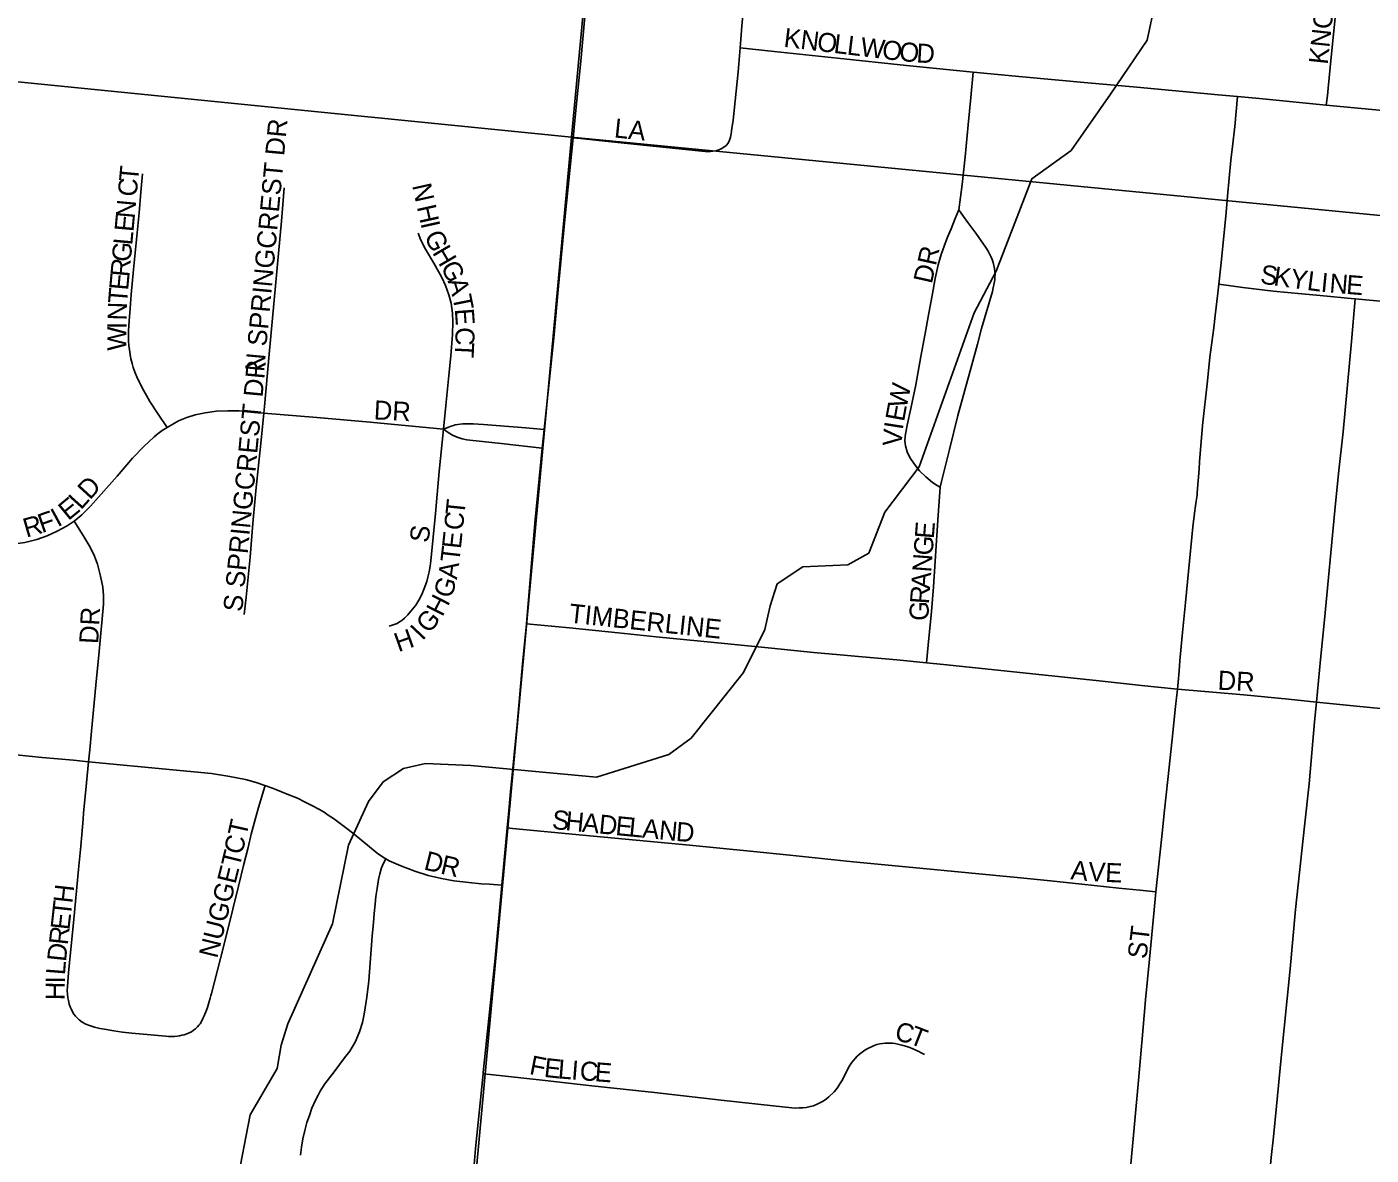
# Model space of a CAD drawing. Extents: x 1410790 to 1770854, y 448063 to 770588.
# Drawn here: x 1522235 to 1525761, y 638485 to 641443 of the extents above; entities that cross this region are included whole.
import ezdxf

# ---------------------------------------------------------------- set-up
doc = ezdxf.new("R2010")
doc.units = 0
for name, color, linetype in [('GM_X_City_Street', 7, 'Continuous'), ('GM_X_City_Street_Text', 7, 'Continuous'), ('GM_X_Minor_River', 7, 'Continuous'), ('GM_X_Section', 7, 'Continuous')]:
    doc.layers.add(name, color=color, linetype=linetype)

msp = doc.modelspace()

# ---------------------------------------------------------------- linework, layer by layer
at = {"layer": 'GM_X_City_Street'}
for points in [[(1523667.8, 641152), (1523676.7, 641241.9), (1523687.8, 641352.7), (1523699.1, 641470.1), (1523702.2, 641502.8), (1523707.1, 641558.2), (1523712.9, 641626.8), (1523719.2, 641692.1), (1523729.5, 641799.8), (1523741, 641914), (1523749.9, 642002.1), (1523761.8, 642119.5), (1523775.6, 642272.9), (1523787.8, 642403.5), (1523810.6, 642635.3), (1523824.1, 642772.3), (1523838.4, 642929), (1523848.9, 643043.3), (1523857.8, 643131.4), (1523886.4, 643431.7), (1523898.6, 643578.7), (1523902.8, 643627.7), (1523906.2, 643663.6), (1523920.8, 643802.7)], [(1524105.9, 641387.5), (1524110.8, 641444.2), (1524124.4, 641600.6), (1524129.5, 641659.1), (1524137, 641730.2), (1524145.9, 641816.5), (1524154.9, 641896.5)], [(1525643.3, 641237.7), (1525646.1, 641262.4), (1525648.3, 641281.9), (1525655.9, 641363.5), (1525668.2, 641484.1), (1525673.1, 641523.1), (1525676.1, 641549.2), (1525678.7, 641575.3), (1525690.3, 641728.9), (1525692.3, 641751.7)], [(1523667.8, 641152), (1523687.2, 641150), (1523735.6, 641144.9), (1523810.8, 641137.1), (1523962.4, 641121.2), (1524005.2, 641116.5), (1524014.5, 641115.7), (1524023.2, 641115.3), (1524034, 641116.5), (1524042.6, 641117.8), (1524049.8, 641120), (1524056, 641122.5), (1524063.5, 641126.8), (1524069, 641131.7), (1524074.2, 641138.1), (1524078, 641145.8), (1524080.3, 641153), (1524082.5, 641162), (1524083.7, 641169.2), (1524084.6, 641176.7), (1524085.9, 641186.5), (1524087.4, 641198.4), (1524089.4, 641214.6), (1524092.8, 641248.8), (1524100.4, 641324.6), (1524105.9, 641387.5)], [(1524105.9, 641387.5), (1524195.1, 641377.9), (1524361.1, 641360.1), (1524542, 641341.3), (1524717.3, 641323.4)], [(1524679.3, 640963.1), (1524688.4, 641029), (1524695.8, 641101.5), (1524704.4, 641186), (1524711, 641257.3), (1524717.3, 641323.4)], [(1524717.3, 641323.4), (1524847, 641311.6), (1525018.2, 641296.1), (1525146.3, 641284.4), (1525359.8, 641264.5), (1525410.7, 641259.7)], [(1525361.6, 640767.8), (1525367.1, 640816.3), (1525371.2, 640858.5), (1525380.6, 640956), (1525384.4, 640998.5), (1525393.1, 641093.2), (1525397.4, 641129), (1525403.1, 641181.1), (1525410.7, 641259.7)], [(1525410.7, 641259.7), (1525467.9, 641254.4), (1525643.3, 641237.7)], [(1525643.3, 641237.7), (1525856.4, 641217.5), (1525970.7, 641206.6), (1526023, 641201.7), (1526094.7, 641194.4), (1526156.3, 641188.5)], [(1523591.6, 640387.4), (1523605.7, 640518.9), (1523617, 640627.4), (1523629.8, 640762.4), (1523646.5, 640937.3), (1523667.8, 641152)], [(1522603, 640392.7), (1522577.8, 640429.9), (1522557.4, 640460.1), (1522536.4, 640497.7), (1522523.8, 640524.9), (1522519.3, 640535.6), (1522514.4, 640550), (1522511.2, 640560.4), (1522508.3, 640572.6), (1522506, 640583.7), (1522504.3, 640595.7), (1522502.7, 640606.9), (1522502.2, 640619.1), (1522502.2, 640645.8), (1522503.5, 640672.1), (1522505.8, 640704.3), (1522509.1, 640741.1), (1522515, 640806.7), (1522529.4, 640955.4), (1522534.2, 641008.9), (1522538.5, 641057.4)], [(1522857, 640430.1), (1522858.6, 640447.7), (1522870.8, 640584.8), (1522879.3, 640679.3), (1522902.9, 640933.4), (1522910, 641020.3)], [(1524630.3, 640235.9), (1524622.4, 640240.2), (1524610.2, 640248.4), (1524592.8, 640263.2), (1524576.6, 640279.1), (1524562.1, 640296.9), (1524551.5, 640313.4), (1524544.5, 640328.2), (1524539.6, 640343.9), (1524538.1, 640356.9), (1524539, 640369.9), (1524543.8, 640398), (1524553.3, 640442.3), (1524566.5, 640504.1), (1524580.2, 640578.3), (1524591.1, 640638.3), (1524600.8, 640691.7), (1524609.5, 640738.2), (1524617.8, 640783.3), (1524625.7, 640818.4), (1524633.6, 640845.4), (1524641.4, 640868.1), (1524650, 640891.4), (1524659.4, 640912.8), (1524670.4, 640940.1), (1524678.7, 640961.1), (1524679.3, 640963.1)], [(1524630.3, 640235.9), (1524634, 640250.4), (1524655.3, 640334.8), (1524676.9, 640423.9), (1524713.9, 640556.5), (1524728.4, 640610.7), (1524739.3, 640651.5), (1524767.5, 640748.6), (1524770, 640758.8), (1524772.6, 640770.9), (1524773.6, 640779.8), (1524774.2, 640787.8), (1524774.5, 640794.3), (1524774.1, 640800.9), (1524773.1, 640809.4), (1524771.6, 640817), (1524769.7, 640824.8), (1524767, 640832.6), (1524764.4, 640839.2), (1524760.4, 640847.6), (1524756.4, 640854.9), (1524750.4, 640864.4), (1524724, 640901.7), (1524703.5, 640929.8), (1524692, 640945.6), (1524679.3, 640963.1)], [(1523327.6, 640387.9), (1523334.1, 640449.7), (1523341.9, 640528.2), (1523346.8, 640580.5), (1523351.9, 640636.1), (1523352.9, 640668.9), (1523351.7, 640691.8), (1523347.8, 640717.8), (1523342.3, 640740.1), (1523333.5, 640764.9), (1523323.4, 640785.5), (1523302.3, 640822.7), (1523280.5, 640859.4), (1523268.9, 640883), (1523261.9, 640901.4)], [(1525253, 639706.7), (1525253.8, 639714.9), (1525254.6, 639724.8), (1525257.3, 639754.3), (1525259.5, 639780.4), (1525265.5, 639845.7), (1525273.7, 639933.4), (1525282, 640014.4), (1525293.4, 640131.7), (1525297.5, 640167.4), (1525300.1, 640186.7), (1525302.5, 640199), (1525305, 640214.9), (1525304.8, 640221.5), (1525309.6, 640283.1), (1525311.2, 640302.6), (1525319.1, 640397.3), (1525331.4, 640514.8), (1525337.8, 640576.6), (1525343, 640615.2), (1525348, 640653.9), (1525352, 640686.3), (1525359, 640744.8), (1525361.6, 640767.8)], [(1525361.6, 640767.8), (1525424.6, 640759.6), (1525503.7, 640750.1), (1525579.1, 640743), (1525627.2, 640738.2), (1525717.4, 640729.8), (1525719, 640729.6)], [(1525617.3, 639672.6), (1525628.3, 639784.1), (1525639, 639888.3), (1525665.4, 640174.9), (1525675.4, 640271.8), (1525687.9, 640380.6), (1525709.1, 640617.9), (1525719, 640729.6)], [(1525719, 640729.6), (1525860.6, 640716.3), (1525923.5, 640709.6), (1525980.6, 640703.6), (1526043.8, 640697.4), (1526098.8, 640692.4)], [(1522603, 640392.7), (1522633, 640409.5), (1522654.7, 640418.3), (1522677, 640425.1), (1522703.1, 640430.6), (1522732.7, 640434.7), (1522762.6, 640436.4), (1522792.5, 640435.6), (1522857, 640430.1)], [(1522805.2, 639902.1), (1522810.6, 639947.8), (1522821.2, 640052.4), (1522828.1, 640140.8), (1522835.4, 640225.9), (1522843.6, 640301), (1522849.1, 640350), (1522857, 640430.1)], [(1522857, 640430.1), (1522995.7, 640418.1), (1523135.6, 640406.1), (1523327.6, 640387.9)], [(1523327.6, 640387.9), (1523339, 640392.2), (1523347.7, 640395.9), (1523353.8, 640397.8), (1523359, 640399.2), (1523365.3, 640400.1), (1523371.4, 640400.9), (1523378.6, 640401.7), (1523387.6, 640402.3), (1523396.8, 640402.1), (1523405.7, 640401.9), (1523433.2, 640400.3), (1523543.8, 640391.3), (1523591.6, 640387.4)], [(1521632.5, 640373.1), (1521657.6, 640357), (1521737.5, 640305.6), (1521840.9, 640242), (1521968.1, 640160.6), (1522018.5, 640130.5), (1522044.4, 640117), (1522068.2, 640107.4), (1522102.4, 640097), (1522134, 640089.6), (1522156.2, 640086.2), (1522178.6, 640085.2), (1522204.2, 640087), (1522229.7, 640091.1), (1522261, 640099), (1522288.5, 640108.6), (1522315.1, 640120.4), (1522340.7, 640134.2), (1522359.4, 640146.6), (1522359.5, 640146.7)], [(1522359.5, 640146.7), (1522369.2, 640154.5), (1522379.2, 640163.1), (1522391.2, 640174.5), (1522402, 640186.1), (1522471.8, 640264.3), (1522512.6, 640311.6), (1522542.3, 640342.6), (1522568.8, 640367.6), (1522579.5, 640376.3), (1522589.8, 640384.1), (1522603, 640392.7)], [(1523185.6, 639871.3), (1523198.6, 639875.4), (1523206.5, 639878.7), (1523212.9, 639882.4), (1523218.4, 639886.4), (1523226.1, 639892.8), (1523234.1, 639900.9), (1523242.6, 639911), (1523255.1, 639926.1), (1523263.6, 639940), (1523270.8, 639954.5), (1523277.2, 639969.8), (1523283.9, 639988.2), (1523287.3, 640000), (1523290.3, 640013.6), (1523293.2, 640028.6), (1523295, 640042.6), (1523306.8, 640166.4), (1523316.6, 640277.2), (1523327.6, 640387.9)], [(1523327.6, 640387.9), (1523340.1, 640379.1), (1523351.4, 640372.1), (1523363.4, 640366.7), (1523376.9, 640362.9), (1523389.4, 640360.2), (1523404.5, 640358), (1523430, 640355.3), (1523479.2, 640349.9), (1523586.4, 640338.5)], [(1523586.4, 640338.5), (1523591.6, 640387.4)], [(1523545.4, 639877.8), (1523567.6, 640141.7), (1523586.4, 640338.5)], [(1524595, 639775.6), (1524599.4, 639821.7), (1524607.9, 639910), (1524612.8, 639974.8), (1524624.5, 640149.4), (1524630.3, 640235.9)], [(1522396.7, 639516), (1522400.1, 639547.2), (1522404.6, 639596.2), (1522416.1, 639717.1), (1522424.8, 639805.3), (1522436.1, 639929.2), (1522436.3, 639951.7), (1522434.1, 639973.9), (1522428.2, 640002.5), (1522420.1, 640034), (1522412.4, 640055), (1522401.2, 640078.2), (1522383, 640109.1), (1522359.5, 640146.7)], [(1523494.9, 639342.4), (1523498.3, 639378.3), (1523504.1, 639437.1), (1523521.5, 639613.5), (1523535.5, 639772.4), (1523545.4, 639877.8)], [(1523545.4, 639877.8), (1523658.4, 639867.3), (1523785.8, 639853.7), (1523885.6, 639843.7), (1524074.1, 639824.8), (1524187.9, 639813.5), (1524298.5, 639802.4), (1524368.7, 639796.1), (1524426.4, 639791), (1524517, 639783), (1524595, 639775.6)], [(1524595, 639775.6), (1524639.1, 639771.1), (1524723.6, 639762.3), (1524914.6, 639742.5), (1525039.6, 639729.1), (1525159, 639716.3), (1525201.8, 639711.7), (1525253, 639706.7)], [(1525196.7, 639174.6), (1525203.6, 639239.4), (1525212.3, 639320.4), (1525219.4, 639388.9), (1525227.9, 639469.4), (1525239, 639574.8), (1525248.1, 639660.7), (1525253, 639706.7)], [(1525253, 639706.7), (1525427.4, 639691.3), (1525544.1, 639679.8), (1525617.3, 639672.6)], [(1525482.8, 638314.2), (1525485.1, 638339.3), (1525492.4, 638410.8), (1525496.2, 638449.7), (1525499, 638478.8), (1525505.3, 638532.9), (1525513.2, 638613.2), (1525525.2, 638739.9), (1525549, 638972.7), (1525562.5, 639128.7), (1525586.6, 639346.8), (1525598.2, 639457.7), (1525612.4, 639621), (1525617.3, 639672.6)], [(1525617.3, 639672.6), (1525722.5, 639662), (1525848.8, 639649.5), (1525930, 639641.2), (1525986.4, 639635.7)], [(1521975.4, 639556.5), (1522036.6, 639550.7), (1522115.9, 639543.2), (1522207.2, 639534.5), (1522275.7, 639527.5), (1522357.3, 639519.9), (1522396.7, 639516)], [(1522510.9, 638804.5), (1522486.5, 638807.4), (1522463.5, 638810.7), (1522439, 638814.7), (1522426.9, 638816.8), (1522412.4, 638820.2), (1522399.1, 638824.3), (1522389.8, 638828), (1522380.6, 638833.3), (1522372.7, 638839.5), (1522369, 638842.6), (1522362.9, 638849.2), (1522358.8, 638854.3), (1522354.8, 638860.8), (1522352, 638866.1), (1522349, 638873.4), (1522346.1, 638880.6), (1522344.3, 638889.8), (1522342.7, 638896.8), (1522341.7, 638906.6), (1522341.2, 638916.6), (1522341.6, 638926.9), (1522344.3, 638963), (1522358.5, 639103.1), (1522370.8, 639233.5), (1522376.6, 639294.4), (1522382.7, 639365.1), (1522384, 639381.3), (1522391.4, 639460.7), (1522396.7, 639516)], [(1522396.7, 639516), (1522618.3, 639495.2), (1522719.1, 639484.8), (1522767.3, 639477.6), (1522808.7, 639469.4), (1522836.9, 639461.9), (1522859.8, 639453.8)], [(1522510.9, 638804.5), (1522560.1, 638799.8), (1522598.8, 638796.4), (1522606.6, 638796.1), (1522614, 638795.8), (1522622.1, 638795.8), (1522629.2, 638796.4), (1522635.4, 638797.3), (1522641.7, 638798.9), (1522648, 638800.3), (1522654.5, 638802.4), (1522661.3, 638805.3), (1522666.7, 638808.2), (1522672.4, 638812.2), (1522677.2, 638816.2), (1522682.7, 638821.3), (1522686.3, 638825.2), (1522689.4, 638829.1), (1522693.1, 638835), (1522697.2, 638843), (1522700.5, 638850.1), (1522706.5, 638865.1), (1522708.7, 638871.6), (1522710.7, 638877.6), (1522713.8, 638887.3), (1522716.4, 638896.6), (1522718.1, 638903.1), (1522719.6, 638908.5), (1522727.1, 638939), (1522751, 639031.1), (1522775.5, 639129.8), (1522790.7, 639190.1), (1522803.8, 639243.9), (1522815.3, 639291.5), (1522823.9, 639326.4), (1522833.7, 639364.4), (1522842.6, 639395.7), (1522859.1, 639451.2), (1522859.8, 639453.8)], [(1522859.8, 639453.8), (1522879.5, 639446.9), (1522888.4, 639443.4), (1522903.4, 639437.3), (1522918.3, 639431.3), (1522944.9, 639420.2), (1522964.9, 639410.2), (1522984.7, 639400.1), (1523001.4, 639391.4), (1523015.2, 639383.4), (1523025.8, 639376.3), (1523039.2, 639367.5), (1523078.2, 639338.4), (1523093.5, 639326.2), (1523154.2, 639276.1), (1523168, 639266.5), (1523176.9, 639261.5)], [(1523481, 639192.5), (1523494.9, 639342.4)], [(1523494.9, 639342.4), (1523509, 639341.1), (1523693.3, 639323.7), (1523973.1, 639297.1), (1524132, 639281.2), (1524236.4, 639270.9), (1524402.5, 639254), (1524559.2, 639238.4), (1524705.1, 639224.9), (1524832.4, 639212.8), (1524920.4, 639203.7), (1525001.8, 639195.1), (1525099.3, 639185), (1525154.2, 639179.1), (1525196.7, 639174.6)], [(1522952.8, 638484.6), (1522955.5, 638505.4), (1522959, 638527.1), (1522965, 638552.8), (1522969.8, 638570.5), (1522976.3, 638589), (1522982.7, 638607.5), (1522992.1, 638628.6), (1522998.9, 638641.5), (1523004.5, 638652.2), (1523017, 638671.7), (1523040.8, 638703.3), (1523068.6, 638739.8), (1523081.9, 638757.3), (1523088.6, 638767.4), (1523096, 638781.1), (1523107.4, 638807.6), (1523115.4, 638832.1), (1523120.3, 638854.1), (1523127.1, 638899.2), (1523131.9, 638941.3), (1523140.8, 639058.9), (1523144, 639094.8), (1523146.3, 639118.5), (1523148.6, 639143), (1523150.9, 639162.9), (1523154.2, 639183.7), (1523157.8, 639207.2), (1523161.1, 639222.5), (1523165.7, 639237.7), (1523170.8, 639249.7), (1523176.9, 639261.5)], [(1523176.9, 639261.5), (1523185.5, 639256.6), (1523215.8, 639243), (1523252.7, 639228.8), (1523287.4, 639217.8), (1523322.8, 639209.5), (1523355.4, 639204.2), (1523394.7, 639199.7), (1523427.1, 639196.3), (1523448.5, 639194.8), (1523481, 639192.5)], [(1523431.7, 638697.8), (1523432.1, 638701.2), (1523463.3, 639001.5), (1523481, 639192.5)], [(1525121.7, 638357.7), (1525129.4, 638442.2), (1525151.1, 638680.2), (1525162.2, 638809.3), (1525169.4, 638891.9), (1525179.6, 638998.2), (1525191.2, 639117.9), (1525196.7, 639174.6)], [(1523431.7, 638697.8), (1523450.2, 638695.8), (1523586.7, 638681.1), (1523717.2, 638666.7), (1523881.2, 638648.7), (1524056.1, 638629), (1524192.8, 638613.7), (1524241.5, 638608.8), (1524251.2, 638608.2), (1524260.7, 638608.3), (1524270.1, 638608.9), (1524279.6, 638610), (1524289.8, 638611.9), (1524298.7, 638614.3), (1524309.7, 638618.8), (1524323.5, 638626.3), (1524332.7, 638632.7), (1524338.9, 638637.6), (1524352.6, 638650.7), (1524357.6, 638656.7), (1524362.4, 638663), (1524367.9, 638671.3), (1524372.5, 638679.2), (1524392.1, 638717.2), (1524396.4, 638724.1), (1524401.6, 638731.4), (1524407.3, 638738.2), (1524413.2, 638744), (1524419.4, 638749.6), (1524426.2, 638754.9), (1524433.1, 638759.8), (1524440.5, 638764.2), (1524456.1, 638771.3), (1524464.7, 638774.4), (1524472.6, 638776.1), (1524486.2, 638778), (1524495.6, 638778.5), (1524505.2, 638778.3), (1524512.1, 638777.4), (1524519.5, 638775.9), (1524530.1, 638773.3), (1524542.9, 638769.6), (1524550.7, 638767), (1524558.8, 638763.8), (1524572.6, 638757.3), (1524582.8, 638752), (1524589.3, 638748.6)], [(1523392.3, 638271), (1523412.1, 638502.4), (1523431.7, 638697.8)]]:
    msp.add_lwpolyline(points, dxfattribs=at)
at = {"layer": 'GM_X_Minor_River'}
for points in [[(1525551.9, 642091.5), (1525508.6, 642030.2), (1525472.4, 641920.8), (1525387.1, 641764.2), (1525209.1, 641577.4), (1525173.7, 641407.8), (1525077.1, 641266.4)], [(1522785.5, 638405), (1522821, 638590.7), (1522891.4, 638711.5), (1522902.6, 638773.4), (1522919.7, 638829.2), (1523036.9, 639091.3), (1523078.8, 639296.9), (1523131.1, 639412.1), (1523170.1, 639463.4), (1523222.9, 639498.3), (1523281.2, 639511.1), (1523399.3, 639506.5), (1523729.2, 639475.3), (1523918.6, 639535.3), (1523977.5, 639578.1), (1524115, 639749.6), (1524171.2, 639862.6), (1524184.4, 639924.5), (1524203.5, 639982.2), (1524270.5, 640026.9), (1524388.7, 640032.3), (1524443.4, 640063.2), (1524485.5, 640170.6), (1524575.9, 640288.9), (1524719.8, 640692.8), (1524777.9, 640801.8), (1524870.7, 641044.4), (1524974.2, 641118.4), (1525077.1, 641266.4)]]:
    msp.add_lwpolyline(points, dxfattribs=at)
at = {"layer": 'GM_X_Section'}
for points in [[(1524163.6, 646480.2), (1523663.4, 641153), (1518360, 641683.9), (1518872.7, 647025.1)], [(1529389.2, 645957.9), (1528881.3, 640647.9), (1523663.4, 641153), (1524163.6, 646480.2)], [(1518360, 641683.9), (1523663.4, 641153), (1523175.4, 635852.3), (1517870, 636321.1)], [(1528881.3, 640647.9), (1528392.9, 635323.7), (1523175.4, 635852.3), (1523663.4, 641153)]]:
    msp.add_lwpolyline(points, close=True, dxfattribs=at)

# ---------------------------------------------------------------- texts
at = {"layer": 'GM_X_City_Street_Text'}
for s, rotation, p in [('KNOLL', 83.9287, (1525646.9, 641342.5)), ('K', 353.0769, (1524218.6, 641390.5)), ('N', 353.0736, (1524262.3, 641385.2)), ('O', 353.0769, (1524306, 641379.9)), ('L', 353.0715, (1524349.7, 641374.6)), ('L', 353.0881, (1524384.6, 641370.3)), ('W', 353.0731, (1524419.6, 641366.1)), ('O', 353.0674, (1524476.3, 641359.2)), ('O', 354.784, (1524521.6, 641353.7)), ('D', 356.5757, (1524567.2, 641349.6)), ('N SPRINGCREST DR', 84.6855, (1522857.3, 640537.1)), ('LA', 353.9946, (1523774.1, 641152.9)), ('T', 84.8161, (1522526.6, 641035.5)), ('C', 84.7968, (1522523, 640996)), ('N', 282.5253, (1523245.5, 641026.7)), ('N', 84.8124, (1522517.9, 640939.1)), ('H', 282.535, (1523257.9, 640970.8)), ('E', 84.8031, (1522514.7, 640904)), ('I', 282.6502, (1523267.5, 640927.8)), ('L', 84.8161, (1522511.5, 640868.9)), ('G', 295.583, (1523276.3, 640894.7)), ('G', 84.8026, (1522507.5, 640825.1)), ('H', 300.3389, (1523297.4, 640851)), ('DR', 77.4705, (1524608.7, 640767.2)), ('R', 84.8168, (1522503.9, 640785.7)), ('G', 297.1223, (1523319.3, 640813.7)), ('E', 84.8031, (1522500.7, 640750.6)), ('S', 352.1346, (1525468.4, 640770)), ('K', 352.128, (1525503.3, 640765.2)), ('Y', 352.1113, (1525546.8, 640759.2)), ('L', 352.7126, (1525591, 640753.1)), ('I', 354.4939, (1525627.6, 640748.4)), ('N', 355.3591, (1525650.3, 640746.2)), ('E', 355.4056, (1525694.2, 640742.7)), ('T', 85.2817, (1522497.8, 640715.6)), ('A', 286.7934, (1523338.5, 640776.7)), ('N', 88.3057, (1522496.6, 640672.4)), ('T', 281.2858, (1523350.9, 640735.8)), ('E', 274.0194, (1523357.5, 640703)), ('W', 89.9243, (1522496.5, 640593.5)), ('I', 89.9343, (1522496.6, 640650.7)), ('C', 268.3603, (1523360, 640656)), ('T', 267.2126, (1523358.9, 640616.7)), ('S SPRINGCREST DR', 84.6007, (1522800.1, 639907.9)), ('W', 78.3373, (1524541.9, 640440.3)), ('DR', 356.989, (1523144.4, 640413.7)), ('E', 79.6707, (1524535.7, 640406)), ('I', 81.2422, (1524532.4, 640384.6)), ('V', 85.7555, (1524529.3, 640341.8)), ('D', 47.5661, (1522400.5, 640200.7)), ('E', 39.4597, (1522343.9, 640146.6)), ('L', 47.9902, (1522377, 640174.6)), ('T', 84.061, (1523382.7, 640160.5)), ('R', 16.1573, (1522233.8, 640103.3)), ('F', 19.1606, (1522274.6, 640115.1)), ('I', 28.4645, (1522315.9, 640130.2)), ('C', 84.0511, (1523378.6, 640121.1)), ('S', 82.8817, (1523288.5, 640088.7)), ('E', 83.854, (1523373.4, 640072.8)), ('E', 85.6763, (1524613.8, 640099.3)), ('T', 83.4907, (1523369.4, 640037.5)), ('G', 85.6792, (1524610.5, 640055.4)), ('N', 85.6798, (1524607.2, 640011.5)), ('A', 81.9596, (1523363.1, 639992.5)), ('A', 85.6792, (1524603.9, 639967.6)), ('G', 73.2571, (1523348.6, 639942.2)), ('R', 86.0268, (1524601.1, 639928.2)), ('H', 63.0117, (1523325, 639894)), ('DR', 86.9833, (1522422.3, 639824)), ('G', 49.8049, (1523289.7, 639849.9)), ('TIMBERLINE', 353.8846, (1523655.4, 639881.1)), ('G', 88.0435, (1524599.7, 639884.7)), ('I', 46.6814, (1523272.6, 639831.7)), ('H', 19.5928, (1523209.7, 639802.9)), ('DR', 356.9773, (1525357.6, 639705.2)), ('S', 354.4457, (1523611.2, 639340.1)), ('H', 354.468, (1523646.3, 639336.7)), ('A', 354.468, (1523690.1, 639332.5)), ('D', 354.468, (1523733.8, 639328.2)), ('E', 354.4457, (1523777.6, 639324)), ('CT', 77.4699, (1522800.2, 639270.7)), ('L', 354.4776, (1523812.7, 639320.6)), ('A', 354.4612, (1523847.7, 639317.2)), ('N', 354.4395, (1523891.5, 639312.9)), ('D', 355.5165, (1523936.3, 639308.6)), ('NUGGET', 76.199, (1522734.4, 638998.7)), ('D', 345.9823, (1523274, 639234.2)), ('R', 347.1257, (1523317.8, 639223.3)), ('A', 354.1317, (1524971.7, 639208)), ('V', 357.1331, (1525018.3, 639203.3)), ('E', 357.5157, (1525062.7, 639201.1)), ('H', 83.662, (1522354.5, 639143.5)), ('T', 83.6585, (1522350.6, 639108.5)), ('E', 83.6585, (1522346.7, 639073.5)), ('R', 83.6611, (1522342.4, 639034.1)), ('ST', 83.2868, (1525171.7, 638997.5)), ('D', 84.0001, (1522337.8, 638990.5)), ('L', 85.4473, (1522335, 638955.7)), ('H', 89.3442, (1522334.3, 638890.6)), ('I', 89.367, (1522334.8, 638934.6)), ('C', 348.1614, (1524509.6, 638786)), ('T', 338.6653, (1524546.2, 638778.5)), ('F', 348.9767, (1523551.1, 638697.5)), ('E', 353.7337, (1523590.1, 638690)), ('L', 355.5507, (1523626.8, 638686)), ('I', 355.6161, (1523662, 638683.3)), ('C', 355.6004, (1523683.9, 638681.6)), ('E', 355.6073, (1523723.4, 638678.6))]:
    msp.add_text(s, height=50, rotation=rotation, dxfattribs=at).set_placement(p)

doc.saveas('drawing.dxf')
